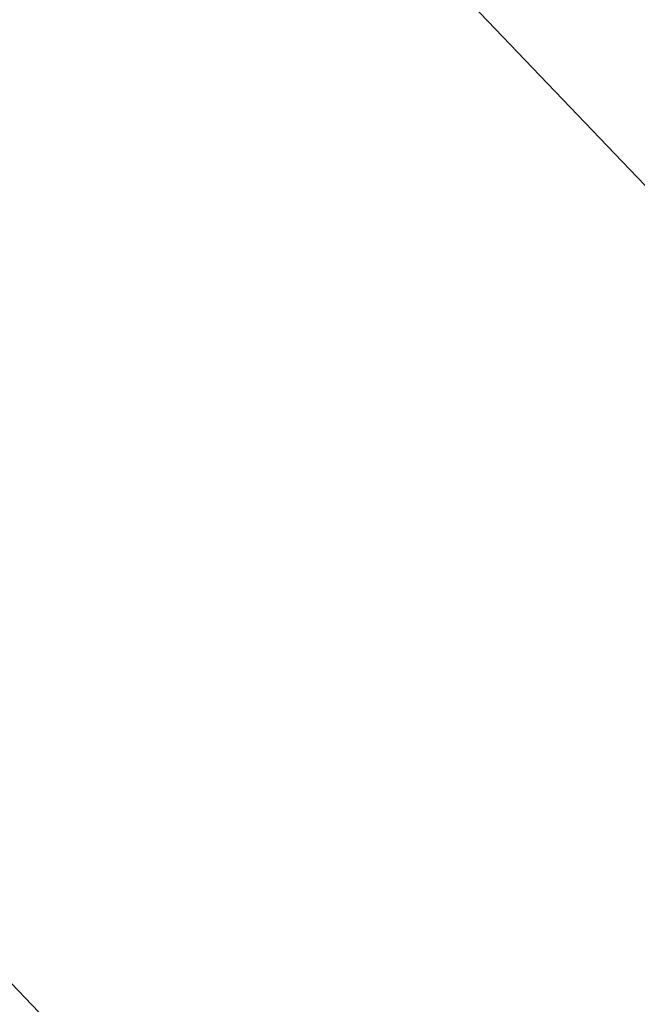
# Model space of a CAD drawing. Extents: x 0 to 362422, y 0 to 4201735.
# Tile 325 of 656: x 360159.859 to 360160.017, y 4200552.956 to 4200553.207. Entities that reach past the tile are written whole.
import ezdxf

# ---------------------------------------------------------------- set-up
doc = ezdxf.new("R2010")
doc.units = 0
doc.header["$LTSCALE"] = 0.5
doc.header["$MEASUREMENT"] = 0
doc.linetypes.add('CONTI', pattern=[0])
doc.layers.add('.', color=7, linetype='Continuous', lineweight=15)
doc.layers.add('SIT_L0', color=250, linetype='CONTI')

# ---------------------------------------------------------------- blocks, each defined once
blk = doc.blocks.new('gergrgrre')
at = {"linetype": 'Continuous', "elevation": 1.643}
blk.add_lwpolyline([(359968.10528, 4200751.14839), (360144.87528, 4200568.59839), (360208.90528, 4200501.76839), (360248.13528, 4200449.08839), (360280.36528, 4200400.86839), (360329.34528, 4200345.00839), (360410.62528, 4200285.18839), (360473.12528, 4200218.99839), (360491.25617, 4200199.54139)], dxfattribs=at)
blk = doc.blocks.new('ееееее')
at = {"layer": 'SIT_L0', "color": 250}
blk.add_line((-352.04, 714.7), (-288.38, 647.62), dxfattribs=at)

msp = doc.modelspace()

# ---------------------------------------------------------------- hatches: boundary and pattern name
at = {"layer": '.', "ltscale": 0.149071}
h = msp.add_hatch(color=256, dxfattribs=at)
h.dxf.hatch_style = 1
h.set_gradient(color1=(255, 255, 255), tint=1)
h.paths.add_polyline_path([(359890.24077, 4200063.47594), (362234.44502, 4200063.47594), (362234.34905, 4201313.89169), (359890.24077, 4201328.89108)], flags=17)
h.paths.add_polyline_path([(359890.24077, 4200063.47594), (362234.44502, 4200063.47594), (362234.44502, 4201313.89108), (359890.24077, 4201328.89108)], flags=17)

# ---------------------------------------------------------------- block references
at = {"linetype": 'Continuous'}
msp.add_blockref('gergrgrre', (0, 0), dxfattribs=at)
at = {"color": 0, "rotation": 0.1683458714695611}
msp.add_blockref('ееееее', (360499.45634, 4199854.90263), dxfattribs=at)

doc.saveas('drawing.dxf')
